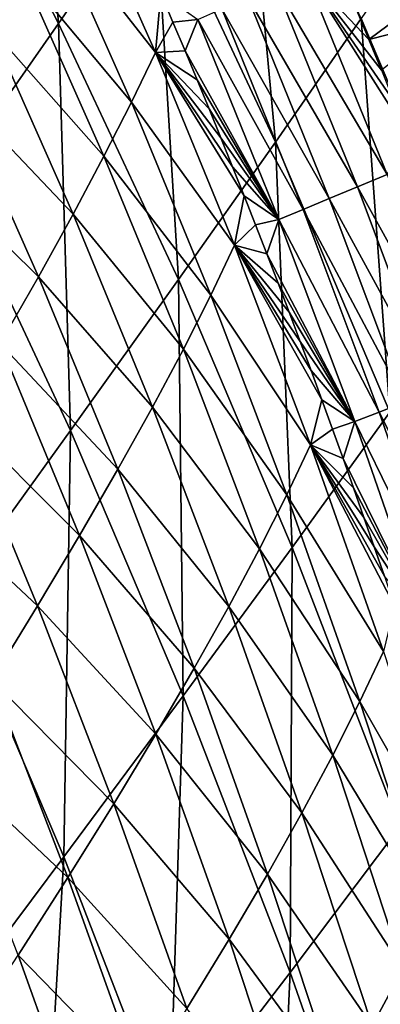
# Model space of a CAD drawing. Header units: millimetres. Extents: x -300 to 300, y -500 to 500.
# Tile 943 of 988: x 236 to 249, y 331 to 366. Entities that reach past the tile are written whole.
import ezdxf

# ---------------------------------------------------------------- set-up
doc = ezdxf.new("R2010")
doc.units = ezdxf.units.MM
doc.header["$LTSCALE"] = 81.481481
for name, color, linetype in [('19', 7, 'CONTINUOUS'), ('21', 7, 'CONTINUOUS'), ('23', 7, 'CONTINUOUS'), ('26', 7, 'CONTINUOUS')]:
    doc.layers.add(name, color=color, linetype=linetype)

msp = doc.modelspace()

# ---------------------------------------------------------------- linework, layer by layer
at = {"layer": '19', "color": 7, "linetype": 'CONTINUOUS'}
for points in [[(237.594, 366.135, 33.118), (236.493, 379.847, 29.207), (233.101, 374.839, 33.277), (237.594, 366.135, 33.118)], [(241.019, 371.085, 29.063), (236.493, 379.847, 29.207), (237.594, 366.135, 33.118), (241.019, 371.085, 29.063)], [(245.315, 361.912, 28.921), (244.055, 375.526, 24.767), (241.019, 371.085, 29.063), (245.315, 361.912, 28.921)], [(248.369, 366.305, 24.643), (244.055, 375.526, 24.767), (245.315, 361.912, 28.921), (248.369, 366.305, 24.643)], [(237.594, 366.135, 33.118), (233.101, 374.839, 33.277), (233.796, 360.688, 36.937), (237.594, 366.135, 33.118)], [(241.863, 357.027, 32.959), (241.019, 371.085, 29.063), (237.594, 366.135, 33.118), (241.863, 357.027, 32.959)], [(245.315, 361.912, 28.921), (241.019, 371.085, 29.063), (241.863, 357.027, 32.959), (245.315, 361.912, 28.921)], [(252.456, 356.657, 24.52), (251.011, 370.194, 20.118), (248.369, 366.305, 24.643), (252.456, 356.657, 24.52)], [(238.027, 351.663, 36.765), (237.594, 366.135, 33.118), (233.796, 360.688, 36.937), (238.027, 351.663, 36.765)], [(241.863, 357.027, 32.959), (237.594, 366.135, 33.118), (238.027, 351.663, 36.765), (241.863, 357.027, 32.959)], [(249.388, 352.32, 28.779), (248.369, 366.305, 24.643), (245.315, 361.912, 28.921), (249.388, 352.32, 28.779)], [(252.456, 356.657, 24.52), (248.369, 366.305, 24.643), (249.388, 352.32, 28.779), (252.456, 356.657, 24.52)], [(245.911, 347.509, 32.802), (245.315, 361.912, 28.921), (241.863, 357.027, 32.959), (245.911, 347.509, 32.802)], [(249.388, 352.32, 28.779), (245.315, 361.912, 28.921), (245.911, 347.509, 32.802), (249.388, 352.32, 28.779)], [(238.027, 351.663, 36.765), (233.796, 360.688, 36.937), (233.821, 345.832, 40.345), (238.027, 351.663, 36.765)], [(242.04, 342.236, 36.594), (241.863, 357.027, 32.959), (238.027, 351.663, 36.765), (242.04, 342.236, 36.594)], [(245.911, 347.509, 32.802), (241.863, 357.027, 32.959), (242.04, 342.236, 36.594), (245.911, 347.509, 32.802)], [(249.742, 337.574, 32.646), (249.388, 352.32, 28.779), (245.911, 347.509, 32.802), (249.742, 337.574, 32.646)], [(237.791, 336.513, 40.164), (238.027, 351.663, 36.765), (233.821, 345.832, 40.345), (237.791, 336.513, 40.164)], [(242.04, 342.236, 36.594), (238.027, 351.663, 36.765), (237.791, 336.513, 40.164), (242.04, 342.236, 36.594)], [(245.841, 332.401, 36.425), (245.911, 347.509, 32.802), (242.04, 342.236, 36.594), (245.841, 332.401, 36.425)], [(249.742, 337.574, 32.646), (245.911, 347.509, 32.802), (245.841, 332.401, 36.425), (249.742, 337.574, 32.646)], [(237.791, 336.513, 40.164), (233.821, 345.832, 40.345), (233.179, 330.351, 43.517), (237.791, 336.513, 40.164)], [(241.552, 326.795, 39.984), (242.04, 342.236, 36.594), (237.791, 336.513, 40.164), (241.552, 326.795, 39.984)], [(245.841, 332.401, 36.425), (242.04, 342.236, 36.594), (241.552, 326.795, 39.984), (245.841, 332.401, 36.425)], [(249.432, 322.151, 36.259), (249.742, 337.574, 32.646), (245.841, 332.401, 36.425), (249.432, 322.151, 36.259)], [(236.892, 320.767, 43.329), (237.791, 336.513, 40.164), (233.179, 330.351, 43.517), (236.892, 320.767, 43.329)], [(241.552, 326.795, 39.984), (237.791, 336.513, 40.164), (236.892, 320.767, 43.329), (241.552, 326.795, 39.984)], [(245.108, 316.672, 39.807), (245.841, 332.401, 36.425), (241.552, 326.795, 39.984), (245.108, 316.672, 39.807)], [(249.432, 322.151, 36.259), (245.841, 332.401, 36.425), (245.108, 316.672, 39.807), (249.432, 322.151, 36.259)]]:
    msp.add_3dface(points, dxfattribs=at)
at = {"layer": '21', "color": 7, "linetype": 'CONTINUOUS'}
for points in [[(235.176, 365.966, 15.612), (232.12, 372.352, 15.641), (236.277, 368.034, 13.76), (235.176, 365.966, 15.612)], [(241.046, 365.104, 10.037), (237.254, 369.949, 11.894), (238.112, 371.711, 10.017), (241.046, 365.104, 10.037)], [(241.046, 365.104, 10.037), (238.112, 371.711, 10.017), (241.235, 367.206, 8.631), (241.046, 365.104, 10.037)], [(240.192, 363.334, 11.899), (236.277, 368.034, 13.76), (237.254, 369.949, 11.894), (240.192, 363.334, 11.899)], [(240.192, 363.334, 11.899), (237.254, 369.949, 11.894), (241.046, 365.104, 10.037), (240.192, 363.334, 11.899)], [(239.217, 361.416, 13.75), (235.176, 365.966, 15.612), (236.277, 368.034, 13.76), (239.217, 361.416, 13.75)], [(239.217, 361.416, 13.75), (236.277, 368.034, 13.76), (240.192, 363.334, 11.899), (239.217, 361.416, 13.75)], [(241.672, 366.182, 8.64), (241.046, 365.104, 10.037), (241.235, 367.206, 8.631), (241.672, 366.182, 8.64)], [(242.105, 365.157, 8.649), (241.046, 365.104, 10.037), (241.672, 366.182, 8.64), (242.105, 365.157, 8.649)], [(238.117, 359.349, 15.588), (233.949, 363.742, 17.45), (235.176, 365.966, 15.612), (238.117, 359.349, 15.588)], [(238.117, 359.349, 15.588), (235.176, 365.966, 15.612), (239.217, 361.416, 13.75), (238.117, 359.349, 15.588)], [(243.865, 358.253, 10.062), (240.192, 363.334, 11.899), (241.046, 365.104, 10.037), (243.865, 358.253, 10.062)], [(242.533, 364.13, 8.658), (241.046, 365.104, 10.037), (242.105, 365.157, 8.649), (242.533, 364.13, 8.658)], [(243.865, 358.253, 10.062), (241.046, 365.104, 10.037), (244.202, 360.01, 8.693), (243.865, 358.253, 10.062)], [(244.202, 360.01, 8.693), (241.046, 365.104, 10.037), (243.791, 361.042, 8.684), (244.202, 360.01, 8.693)], [(243.791, 361.042, 8.684), (241.046, 365.104, 10.037), (243.376, 362.073, 8.675), (243.791, 361.042, 8.684)], [(243.376, 362.073, 8.675), (241.046, 365.104, 10.037), (242.956, 363.102, 8.666), (243.376, 362.073, 8.675)], [(242.956, 363.102, 8.666), (241.046, 365.104, 10.037), (242.533, 364.13, 8.658), (242.956, 363.102, 8.666)], [(236.889, 357.131, 17.412), (232.591, 361.362, 19.269), (233.949, 363.742, 17.45), (236.889, 357.131, 17.412)], [(236.889, 357.131, 17.412), (233.949, 363.742, 17.45), (238.117, 359.349, 15.588), (236.889, 357.131, 17.412)], [(243.014, 356.478, 11.908), (239.217, 361.416, 13.75), (240.192, 363.334, 11.899), (243.014, 356.478, 11.908)], [(243.014, 356.478, 11.908), (240.192, 363.334, 11.899), (243.865, 358.253, 10.062), (243.014, 356.478, 11.908)], [(235.528, 354.762, 19.219), (232.591, 361.362, 19.269), (236.889, 357.131, 17.412), (235.528, 354.762, 19.219)], [(242.042, 354.56, 13.744), (238.117, 359.349, 15.588), (239.217, 361.416, 13.75), (242.042, 354.56, 13.744)], [(242.042, 354.56, 13.744), (239.217, 361.416, 13.75), (243.014, 356.478, 11.908), (242.042, 354.56, 13.744)], [(244.61, 358.977, 8.702), (243.865, 358.253, 10.062), (244.202, 360.01, 8.693), (244.61, 358.977, 8.702)], [(240.944, 352.497, 15.568), (236.889, 357.131, 17.412), (238.117, 359.349, 15.588), (240.944, 352.497, 15.568)], [(240.944, 352.497, 15.568), (238.117, 359.349, 15.588), (242.042, 354.56, 13.744), (240.944, 352.497, 15.568)], [(245.013, 357.943, 8.711), (243.865, 358.253, 10.062), (244.61, 358.977, 8.702), (245.013, 357.943, 8.711)], [(246.57, 351.155, 10.093), (243.014, 356.478, 11.908), (243.865, 358.253, 10.062), (246.57, 351.155, 10.093)], [(246.57, 351.155, 10.093), (243.865, 358.253, 10.062), (246.968, 352.751, 8.756), (246.57, 351.155, 10.093)], [(246.968, 352.751, 8.756), (243.865, 358.253, 10.062), (246.585, 353.792, 8.747), (246.968, 352.751, 8.756)], [(246.585, 353.792, 8.747), (243.865, 358.253, 10.062), (246.198, 354.831, 8.738), (246.585, 353.792, 8.747)], [(246.198, 354.831, 8.738), (243.865, 358.253, 10.062), (245.807, 355.87, 8.729), (246.198, 354.831, 8.738)], [(245.807, 355.87, 8.729), (243.865, 358.253, 10.062), (245.412, 356.907, 8.72), (245.807, 355.87, 8.729)], [(245.412, 356.907, 8.72), (243.865, 358.253, 10.062), (245.013, 357.943, 8.711), (245.412, 356.907, 8.72)], [(239.714, 350.289, 17.378), (235.528, 354.762, 19.219), (236.889, 357.131, 17.412), (239.714, 350.289, 17.378)], [(239.714, 350.289, 17.378), (236.889, 357.131, 17.412), (240.944, 352.497, 15.568), (239.714, 350.289, 17.378)], [(245.724, 349.378, 11.923), (242.042, 354.56, 13.744), (243.014, 356.478, 11.908), (245.724, 349.378, 11.923)], [(245.724, 349.378, 11.923), (243.014, 356.478, 11.908), (246.57, 351.155, 10.093), (245.724, 349.378, 11.923)], [(238.352, 347.933, 19.172), (234.036, 352.243, 21.005), (235.528, 354.762, 19.219), (238.352, 347.933, 19.172)], [(238.352, 347.933, 19.172), (235.528, 354.762, 19.219), (239.714, 350.289, 17.378), (238.352, 347.933, 19.172)], [(244.754, 347.463, 13.743), (240.944, 352.497, 15.568), (242.042, 354.56, 13.744), (244.754, 347.463, 13.743)], [(244.754, 347.463, 13.743), (242.042, 354.56, 13.744), (245.724, 349.378, 11.923), (244.754, 347.463, 13.743)], [(243.657, 345.408, 15.552), (239.714, 350.289, 17.378), (240.944, 352.497, 15.568), (243.657, 345.408, 15.552)], [(243.657, 345.408, 15.552), (240.944, 352.497, 15.568), (244.754, 347.463, 13.743), (243.657, 345.408, 15.552)], [(247.348, 351.709, 8.765), (246.57, 351.155, 10.093), (246.968, 352.751, 8.756), (247.348, 351.709, 8.765)], [(236.855, 345.433, 20.946), (232.413, 349.574, 22.766), (234.036, 352.243, 21.005), (236.855, 345.433, 20.946)], [(236.855, 345.433, 20.946), (234.036, 352.243, 21.005), (238.352, 347.933, 19.172), (236.855, 345.433, 20.946)], [(247.724, 350.666, 8.774), (246.57, 351.155, 10.093), (247.348, 351.709, 8.765), (247.724, 350.666, 8.774)], [(249.163, 343.807, 10.129), (245.724, 349.378, 11.923), (246.57, 351.155, 10.093), (249.163, 343.807, 10.129)], [(249.163, 343.807, 10.129), (246.57, 351.155, 10.093), (249.548, 345.432, 8.819), (249.163, 343.807, 10.129)], [(249.548, 345.432, 8.819), (246.57, 351.155, 10.093), (249.191, 346.481, 8.81), (249.548, 345.432, 8.819)], [(249.191, 346.481, 8.81), (246.57, 351.155, 10.093), (248.829, 347.529, 8.801), (249.191, 346.481, 8.81)], [(248.829, 347.529, 8.801), (246.57, 351.155, 10.093), (248.464, 348.576, 8.792), (248.829, 347.529, 8.801)], [(248.464, 348.576, 8.792), (246.57, 351.155, 10.093), (248.096, 349.621, 8.783), (248.464, 348.576, 8.792)], [(248.096, 349.621, 8.783), (246.57, 351.155, 10.093), (247.724, 350.666, 8.774), (248.096, 349.621, 8.783)], [(242.428, 343.211, 17.348), (238.352, 347.933, 19.172), (239.714, 350.289, 17.378), (242.428, 343.211, 17.348)], [(242.428, 343.211, 17.348), (239.714, 350.289, 17.378), (243.657, 345.408, 15.552), (242.428, 343.211, 17.348)], [(235.226, 342.787, 22.696), (232.413, 349.574, 22.766), (236.855, 345.433, 20.946), (235.226, 342.787, 22.696)], [(248.321, 342.032, 11.942), (244.754, 347.463, 13.743), (245.724, 349.378, 11.923), (248.321, 342.032, 11.942)], [(248.321, 342.032, 11.942), (245.724, 349.378, 11.923), (249.163, 343.807, 10.129), (248.321, 342.032, 11.942)], [(241.063, 340.873, 19.128), (236.855, 345.433, 20.946), (238.352, 347.933, 19.172), (241.063, 340.873, 19.128)], [(241.063, 340.873, 19.128), (238.352, 347.933, 19.172), (242.428, 343.211, 17.348), (241.063, 340.873, 19.128)], [(247.355, 340.122, 13.745), (243.657, 345.408, 15.552), (244.754, 347.463, 13.743), (247.355, 340.122, 13.745)], [(247.355, 340.122, 13.745), (244.754, 347.463, 13.743), (248.321, 342.032, 11.942), (247.355, 340.122, 13.745)], [(239.564, 338.394, 20.89), (235.226, 342.787, 22.696), (236.855, 345.433, 20.946), (239.564, 338.394, 20.89)], [(239.564, 338.394, 20.89), (236.855, 345.433, 20.946), (241.063, 340.873, 19.128), (239.564, 338.394, 20.89)], [(246.259, 338.078, 15.539), (242.428, 343.211, 17.348), (243.657, 345.408, 15.552), (246.259, 338.078, 15.539)], [(246.259, 338.078, 15.539), (243.657, 345.408, 15.552), (247.355, 340.122, 13.745), (246.259, 338.078, 15.539)], [(251.647, 336.206, 10.169), (248.321, 342.032, 11.942), (249.163, 343.807, 10.129), (251.647, 336.206, 10.169)], [(245.031, 335.896, 17.32), (241.063, 340.873, 19.128), (242.428, 343.211, 17.348), (245.031, 335.896, 17.32)], [(245.031, 335.896, 17.32), (242.428, 343.211, 17.348), (246.259, 338.078, 15.539), (245.031, 335.896, 17.32)], [(237.929, 335.774, 22.629), (233.464, 339.997, 24.42), (235.226, 342.787, 22.696), (237.929, 335.774, 22.629)], [(237.929, 335.774, 22.629), (235.226, 342.787, 22.696), (239.564, 338.394, 20.89), (237.929, 335.774, 22.629)], [(250.809, 334.435, 11.964), (247.355, 340.122, 13.745), (248.321, 342.032, 11.942), (250.809, 334.435, 11.964)], [(250.809, 334.435, 11.964), (248.321, 342.032, 11.942), (251.647, 336.206, 10.169), (250.809, 334.435, 11.964)], [(243.665, 333.578, 19.087), (239.564, 338.394, 20.89), (241.063, 340.873, 19.128), (243.665, 333.578, 19.087)], [(243.665, 333.578, 19.087), (241.063, 340.873, 19.128), (245.031, 335.896, 17.32), (243.665, 333.578, 19.087)], [(236.16, 333.015, 24.342), (233.464, 339.997, 24.42), (237.929, 335.774, 22.629), (236.16, 333.015, 24.342)], [(249.846, 332.535, 13.751), (246.259, 338.078, 15.539), (247.355, 340.122, 13.745), (249.846, 332.535, 13.751)], [(249.846, 332.535, 13.751), (247.355, 340.122, 13.745), (250.809, 334.435, 11.964), (249.846, 332.535, 13.751)], [(242.162, 331.123, 20.836), (237.929, 335.774, 22.629), (239.564, 338.394, 20.89), (242.162, 331.123, 20.836)], [(242.162, 331.123, 20.836), (239.564, 338.394, 20.89), (243.665, 333.578, 19.087), (242.162, 331.123, 20.836)], [(248.752, 330.504, 15.528), (245.031, 335.896, 17.32), (246.259, 338.078, 15.539), (248.752, 330.504, 15.528)], [(248.752, 330.504, 15.528), (246.259, 338.078, 15.539), (249.846, 332.535, 13.751), (248.752, 330.504, 15.528)], [(240.523, 328.532, 22.563), (236.16, 333.015, 24.342), (237.929, 335.774, 22.629), (240.523, 328.532, 22.563)], [(240.523, 328.532, 22.563), (237.929, 335.774, 22.629), (242.162, 331.123, 20.836), (240.523, 328.532, 22.563)], [(247.524, 328.341, 17.295), (243.665, 333.578, 19.087), (245.031, 335.896, 17.32), (247.524, 328.341, 17.295)], [(247.524, 328.341, 17.295), (245.031, 335.896, 17.32), (248.752, 330.504, 15.528), (247.524, 328.341, 17.295)], [(246.158, 326.045, 19.048), (242.162, 331.123, 20.836), (243.665, 333.578, 19.087), (246.158, 326.045, 19.048)], [(246.158, 326.045, 19.048), (243.665, 333.578, 19.087), (247.524, 328.341, 17.295), (246.158, 326.045, 19.048)], [(238.748, 325.807, 24.266), (234.258, 330.117, 26.027), (236.16, 333.015, 24.342), (238.748, 325.807, 24.266)], [(238.748, 325.807, 24.266), (236.16, 333.015, 24.342), (240.523, 328.532, 22.563), (238.748, 325.807, 24.266)], [(252.228, 324.697, 13.76), (248.752, 330.504, 15.528), (249.846, 332.535, 13.751), (252.228, 324.697, 13.76)]]:
    msp.add_3dface(points, dxfattribs=at)
at = {"layer": '23', "color": 7, "linetype": 'CONTINUOUS'}
for points in [[(248.644, 365.564, 2.782), (248.192, 366.657, 2.783), (250.974, 367.31, 1.077), (248.644, 365.564, 2.782)], [(251.393, 366.264, 1.079), (248.644, 365.564, 2.782), (250.974, 367.31, 1.077), (251.393, 366.264, 1.079)], [(249.09, 364.469, 2.78), (248.644, 365.564, 2.782), (251.393, 366.264, 1.079), (249.09, 364.469, 2.78)]]:
    msp.add_3dface(points, dxfattribs=at)
at = {"layer": '26', "color": 7, "linetype": 'CONTINUOUS'}
for points in [[(246.366, 367.963, 3.555), (249.294, 360.762, 3.554), (245.319, 367.5, 4.423), (246.366, 367.963, 3.555)], [(248.192, 366.657, 2.783), (248.644, 365.564, 2.782), (246.366, 367.963, 3.555), (248.192, 366.657, 2.783)], [(248.644, 365.564, 2.782), (249.09, 364.469, 2.78), (246.366, 367.963, 3.555), (248.644, 365.564, 2.782)], [(249.09, 364.469, 2.78), (249.532, 363.373, 2.778), (246.366, 367.963, 3.555), (249.09, 364.469, 2.78)], [(249.532, 363.373, 2.778), (249.969, 362.276, 2.776), (246.366, 367.963, 3.555), (249.532, 363.373, 2.778)], [(246.366, 367.963, 3.555), (249.969, 362.276, 2.776), (249.294, 360.762, 3.554), (246.366, 367.963, 3.555)], [(245.319, 367.5, 4.423), (248.233, 360.325, 4.433), (244.329, 367.061, 5.374), (245.319, 367.5, 4.423)], [(245.319, 367.5, 4.423), (249.294, 360.762, 3.554), (248.233, 360.325, 4.433), (245.319, 367.5, 4.423)], [(241.672, 366.182, 8.64), (241.235, 367.206, 8.631), (242.554, 366.269, 7.493), (241.672, 366.182, 8.64)], [(244.329, 367.061, 5.374), (247.232, 359.912, 5.396), (243.405, 366.649, 6.4), (244.329, 367.061, 5.374)], [(244.329, 367.061, 5.374), (248.233, 360.325, 4.433), (247.232, 359.912, 5.396), (244.329, 367.061, 5.374)], [(243.405, 366.649, 6.4), (246.298, 359.525, 6.435), (242.554, 366.269, 7.493), (243.405, 366.649, 6.4)], [(243.405, 366.649, 6.4), (247.232, 359.912, 5.396), (246.298, 359.525, 6.435), (243.405, 366.649, 6.4)], [(242.105, 365.157, 8.649), (241.672, 366.182, 8.64), (242.554, 366.269, 7.493), (242.105, 365.157, 8.649)], [(242.105, 365.157, 8.649), (242.554, 366.269, 7.493), (245.439, 359.168, 7.542), (242.105, 365.157, 8.649)], [(242.554, 366.269, 7.493), (246.298, 359.525, 6.435), (245.439, 359.168, 7.542), (242.554, 366.269, 7.493)], [(242.533, 364.13, 8.658), (242.105, 365.157, 8.649), (245.439, 359.168, 7.542), (242.533, 364.13, 8.658)], [(242.956, 363.102, 8.666), (242.533, 364.13, 8.658), (245.439, 359.168, 7.542), (242.956, 363.102, 8.666)], [(243.376, 362.073, 8.675), (242.956, 363.102, 8.666), (245.439, 359.168, 7.542), (243.376, 362.073, 8.675)], [(243.791, 361.042, 8.684), (243.376, 362.073, 8.675), (245.439, 359.168, 7.542), (243.791, 361.042, 8.684)], [(244.202, 360.01, 8.693), (243.791, 361.042, 8.684), (245.439, 359.168, 7.542), (244.202, 360.01, 8.693)], [(249.294, 360.762, 3.554), (252.032, 353.477, 3.551), (248.233, 360.325, 4.433), (249.294, 360.762, 3.554)], [(248.233, 360.325, 4.433), (250.959, 353.066, 4.443), (247.232, 359.912, 5.396), (248.233, 360.325, 4.433)], [(248.233, 360.325, 4.433), (252.032, 353.477, 3.551), (250.959, 353.066, 4.443), (248.233, 360.325, 4.433)], [(244.61, 358.977, 8.702), (244.202, 360.01, 8.693), (245.439, 359.168, 7.542), (244.61, 358.977, 8.702)], [(247.232, 359.912, 5.396), (249.948, 352.678, 5.419), (246.298, 359.525, 6.435), (247.232, 359.912, 5.396)], [(247.232, 359.912, 5.396), (250.959, 353.066, 4.443), (249.948, 352.678, 5.419), (247.232, 359.912, 5.396)], [(246.298, 359.525, 6.435), (249.006, 352.314, 6.471), (245.439, 359.168, 7.542), (246.298, 359.525, 6.435)], [(246.298, 359.525, 6.435), (249.948, 352.678, 5.419), (249.006, 352.314, 6.471), (246.298, 359.525, 6.435)], [(245.013, 357.943, 8.711), (244.61, 358.977, 8.702), (245.439, 359.168, 7.542), (245.013, 357.943, 8.711)], [(245.013, 357.943, 8.711), (245.439, 359.168, 7.542), (248.141, 351.979, 7.591), (245.013, 357.943, 8.711)], [(245.439, 359.168, 7.542), (249.006, 352.314, 6.471), (248.141, 351.979, 7.591), (245.439, 359.168, 7.542)], [(245.412, 356.907, 8.72), (245.013, 357.943, 8.711), (248.141, 351.979, 7.591), (245.412, 356.907, 8.72)], [(245.807, 355.87, 8.729), (245.412, 356.907, 8.72), (248.141, 351.979, 7.591), (245.807, 355.87, 8.729)], [(246.198, 354.831, 8.738), (245.807, 355.87, 8.729), (248.141, 351.979, 7.591), (246.198, 354.831, 8.738)], [(246.585, 353.792, 8.747), (246.198, 354.831, 8.738), (248.141, 351.979, 7.591), (246.585, 353.792, 8.747)], [(246.968, 352.751, 8.756), (246.585, 353.792, 8.747), (248.141, 351.979, 7.591), (246.968, 352.751, 8.756)], [(247.348, 351.709, 8.765), (246.968, 352.751, 8.756), (248.141, 351.979, 7.591), (247.348, 351.709, 8.765)], [(249.948, 352.678, 5.419), (252.49, 345.363, 5.441), (249.006, 352.314, 6.471), (249.948, 352.678, 5.419)], [(249.006, 352.314, 6.471), (251.541, 345.022, 6.507), (248.141, 351.979, 7.591), (249.006, 352.314, 6.471)], [(249.006, 352.314, 6.471), (252.49, 345.363, 5.441), (251.541, 345.022, 6.507), (249.006, 352.314, 6.471)], [(247.724, 350.666, 8.774), (247.348, 351.709, 8.765), (248.141, 351.979, 7.591), (247.724, 350.666, 8.774)], [(247.724, 350.666, 8.774), (248.141, 351.979, 7.591), (250.671, 344.707, 7.641), (247.724, 350.666, 8.774)], [(248.141, 351.979, 7.591), (251.541, 345.022, 6.507), (250.671, 344.707, 7.641), (248.141, 351.979, 7.591)], [(248.096, 349.621, 8.783), (247.724, 350.666, 8.774), (250.671, 344.707, 7.641), (248.096, 349.621, 8.783)], [(248.464, 348.576, 8.792), (248.096, 349.621, 8.783), (250.671, 344.707, 7.641), (248.464, 348.576, 8.792)], [(248.829, 347.529, 8.801), (248.464, 348.576, 8.792), (250.671, 344.707, 7.641), (248.829, 347.529, 8.801)], [(249.191, 346.481, 8.81), (248.829, 347.529, 8.801), (250.671, 344.707, 7.641), (249.191, 346.481, 8.81)]]:
    msp.add_3dface(points, dxfattribs=at)

doc.saveas('drawing.dxf')
